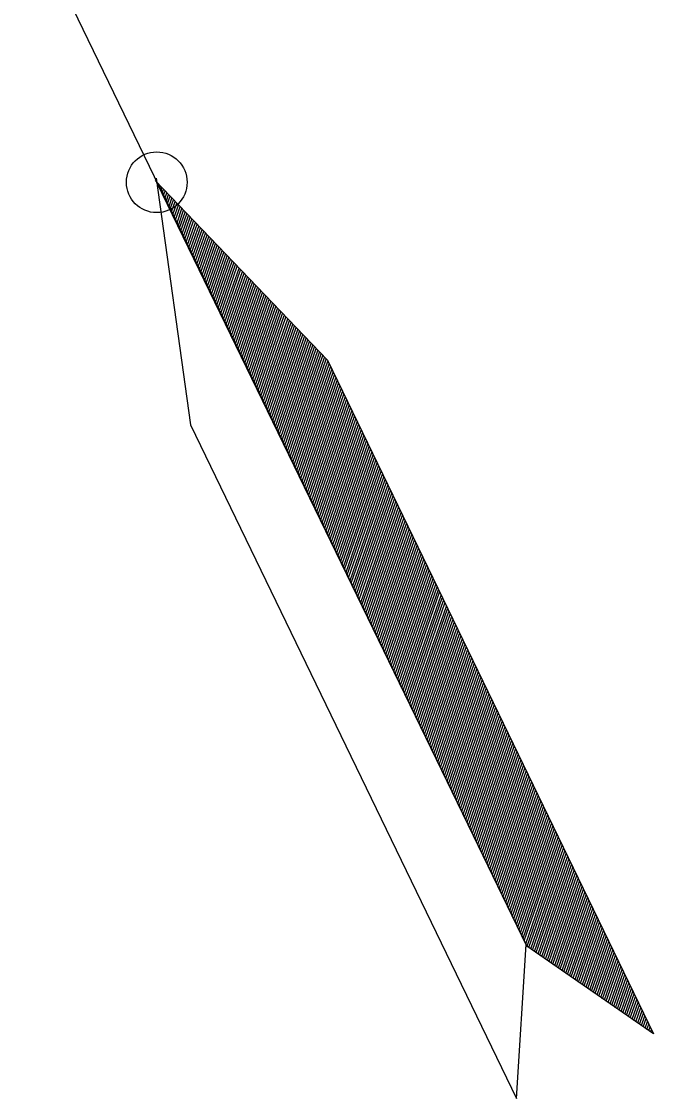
# Model space of a CAD drawing. Extents: x 2356431 to 2371438, y 6972864 to 6982525.
# Drawn here: x 2356741.6 to 2356770.75, y 6974853.19 to 6974902.86 of the extents above; entities that cross this region are included whole.
import ezdxf

# ---------------------------------------------------------------- set-up
doc = ezdxf.new("R2010")
doc.units = 0
doc.header["$LTSCALE"] = 5.6
doc.header["$PDMODE"] = 32
doc.header["$PDSIZE"] = 2.8
doc.layers.add('1', color=7, linetype='Continuous', lineweight=25)

msp = doc.modelspace()

# ---------------------------------------------------------------- linework, layer by layer
at = {"layer": '1'}
for p, q in [((2356741.596, 6974908.362), (2356764.928, 6974860.176)), ((2356747.908, 6974895.354), (2356747.91, 6974895.364)), ((2356747.969, 6974895.227), (2356747.988, 6974895.283)), ((2356748.031, 6974895.1), (2356748.066, 6974895.202)), ((2356748.093, 6974894.973), (2356748.143, 6974895.121)), ((2356748.153, 6974894.845), (2356748.221, 6974895.041)), ((2356748.215, 6974894.721), (2356748.299, 6974894.96)), ((2356748.277, 6974894.592), (2356748.377, 6974894.878)), ((2356748.337, 6974894.466), (2356748.454, 6974894.798)), ((2356748.4, 6974894.339), (2356748.531, 6974894.718)), ((2356748.46, 6974894.212), (2356748.608, 6974894.636)), ((2356748.522, 6974894.084), (2356748.685, 6974894.555)), ((2356748.583, 6974893.958), (2356748.763, 6974894.475)), ((2356748.644, 6974893.831), (2356748.84, 6974894.394)), ((2356748.706, 6974893.705), (2356748.919, 6974894.314)), ((2356748.769, 6974893.577), (2356748.995, 6974894.233)), ((2356748.83, 6974893.45), (2356749.073, 6974894.152)), ((2356748.891, 6974893.323), (2356749.151, 6974894.071)), ((2356748.952, 6974893.197), (2356749.228, 6974893.991)), ((2356749.013, 6974893.071), (2356749.305, 6974893.911)), ((2356749.076, 6974892.942), (2356749.383, 6974893.828)), ((2356749.136, 6974892.816), (2356749.459, 6974893.747)), ((2356749.198, 6974892.688), (2356749.536, 6974893.668)), ((2356749.258, 6974892.562), (2356749.616, 6974893.586)), ((2356749.32, 6974892.435), (2356749.693, 6974893.506)), ((2356749.381, 6974892.308), (2356749.77, 6974893.425)), ((2356749.443, 6974892.182), (2356749.847, 6974893.344)), ((2356749.505, 6974892.055), (2356749.925, 6974893.263)), ((2356749.566, 6974891.928), (2356750.002, 6974893.182)), ((2356749.627, 6974891.801), (2356750.079, 6974893.102)), ((2356749.689, 6974891.674), (2356750.156, 6974893.022)), ((2356749.75, 6974891.546), (2356750.235, 6974892.94)), ((2356749.811, 6974891.421), (2356750.311, 6974892.859)), ((2356749.872, 6974891.294), (2356750.389, 6974892.78)), ((2356749.935, 6974891.166), (2356750.466, 6974892.698)), ((2356749.996, 6974891.039), (2356750.543, 6974892.618)), ((2356750.055, 6974890.912), (2356750.621, 6974892.537)), ((2356750.119, 6974890.785), (2356750.699, 6974892.456)), ((2356750.179, 6974890.657), (2356750.776, 6974892.375)), ((2356750.241, 6974890.531), (2356750.853, 6974892.294)), ((2356750.303, 6974890.406), (2356750.931, 6974892.214)), ((2356750.363, 6974890.278), (2356751.01, 6974892.134)), ((2356750.426, 6974890.15), (2356751.086, 6974892.051)), ((2356750.487, 6974890.023), (2356751.164, 6974891.972)), ((2356750.548, 6974889.896), (2356751.24, 6974891.891)), ((2356750.611, 6974889.77), (2356751.317, 6974891.81)), ((2356750.671, 6974889.644), (2356751.395, 6974891.73)), ((2356750.732, 6974889.516), (2356751.474, 6974891.648)), ((2356750.794, 6974889.39), (2356751.551, 6974891.568)), ((2356750.854, 6974889.263), (2356751.629, 6974891.487)), ((2356750.916, 6974889.135), (2356751.705, 6974891.405)), ((2356750.978, 6974889.009), (2356751.783, 6974891.326)), ((2356751.038, 6974888.881), (2356751.861, 6974891.245)), ((2356751.102, 6974888.756), (2356751.938, 6974891.163)), ((2356751.162, 6974888.628), (2356752.015, 6974891.083)), ((2356751.223, 6974888.5), (2356752.092, 6974891.001)), ((2356751.285, 6974888.374), (2356752.169, 6974890.921)), ((2356751.346, 6974888.247), (2356752.248, 6974890.841)), ((2356751.407, 6974888.12), (2356752.326, 6974890.76)), ((2356751.47, 6974887.994), (2356752.402, 6974890.679)), ((2356751.531, 6974887.867), (2356752.48, 6974890.598)), ((2356751.593, 6974887.74), (2356752.557, 6974890.518)), ((2356751.654, 6974887.613), (2356752.635, 6974890.436)), ((2356751.715, 6974887.486), (2356752.712, 6974890.357)), ((2356751.777, 6974887.358), (2356752.791, 6974890.275)), ((2356751.838, 6974887.232), (2356752.867, 6974890.195)), ((2356751.899, 6974887.105), (2356752.945, 6974890.113)), ((2356751.961, 6974886.978), (2356753.022, 6974890.032)), ((2356752.022, 6974886.851), (2356753.099, 6974889.952)), ((2356752.084, 6974886.724), (2356753.177, 6974889.871)), ((2356752.145, 6974886.597), (2356753.255, 6974889.791)), ((2356752.206, 6974886.47), (2356753.331, 6974889.71)), ((2356752.268, 6974886.342), (2356753.409, 6974889.629)), ((2356752.329, 6974886.216), (2356753.486, 6974889.549)), ((2356752.391, 6974886.088), (2356753.564, 6974889.466)), ((2356752.451, 6974885.964), (2356753.641, 6974889.388)), ((2356752.512, 6974885.836), (2356753.718, 6974889.306)), ((2356752.575, 6974885.709), (2356753.796, 6974889.225)), ((2356752.635, 6974885.582), (2356753.874, 6974889.144)), ((2356752.696, 6974885.455), (2356753.951, 6974889.064)), ((2356752.759, 6974885.327), (2356754.029, 6974888.983)), ((2356752.82, 6974885.2), (2356754.107, 6974888.902)), ((2356752.881, 6974885.073), (2356754.184, 6974888.822)), ((2356752.942, 6974884.947), (2356754.262, 6974888.741)), ((2356753.005, 6974884.82), (2356754.339, 6974888.66)), ((2356753.064, 6974884.694), (2356754.416, 6974888.578)), ((2356753.128, 6974884.567), (2356754.493, 6974888.499)), ((2356753.188, 6974884.44), (2356754.571, 6974888.417)), ((2356753.251, 6974884.312), (2356754.648, 6974888.336)), ((2356753.312, 6974884.187), (2356754.725, 6974888.256)), ((2356753.372, 6974884.058), (2356754.803, 6974888.175)), ((2356753.434, 6974883.933), (2356754.882, 6974888.094)), ((2356753.496, 6974883.806), (2356754.958, 6974888.014)), ((2356753.558, 6974883.678), (2356755.035, 6974887.933)), ((2356753.619, 6974883.552), (2356755.113, 6974887.854)), ((2356753.68, 6974883.425), (2356755.191, 6974887.771)), ((2356753.741, 6974883.298), (2356755.268, 6974887.69)), ((2356753.803, 6974883.171), (2356755.344, 6974887.61)), ((2356753.864, 6974883.044), (2356755.422, 6974887.529)), ((2356753.926, 6974882.916), (2356755.499, 6974887.449)), ((2356753.988, 6974882.789), (2356755.578, 6974887.369)), ((2356754.049, 6974882.662), (2356755.656, 6974887.287)), ((2356754.109, 6974882.537), (2356755.727, 6974887.189)), ((2356754.171, 6974882.409), (2356755.788, 6974887.063)), ((2356754.231, 6974882.283), (2356755.849, 6974886.937)), ((2356754.294, 6974882.156), (2356755.911, 6974886.809)), ((2356754.355, 6974882.028), (2356755.973, 6974886.682)), ((2356754.417, 6974881.902), (2356756.033, 6974886.556)), ((2356754.478, 6974881.775), (2356756.095, 6974886.428)), ((2356754.539, 6974881.648), (2356756.156, 6974886.303)), ((2356754.601, 6974881.521), (2356756.218, 6974886.176)), ((2356754.662, 6974881.394), (2356756.28, 6974886.049)), ((2356754.723, 6974881.267), (2356756.341, 6974885.922)), ((2356754.785, 6974881.14), (2356756.403, 6974885.795)), ((2356754.847, 6974881.012), (2356756.463, 6974885.667)), ((2356754.908, 6974880.887), (2356756.525, 6974885.54)), ((2356754.969, 6974880.759), (2356756.586, 6974885.416)), ((2356755.03, 6974880.633), (2356756.649, 6974885.288)), ((2356755.092, 6974880.506), (2356756.711, 6974885.162)), ((2356755.153, 6974880.378), (2356756.771, 6974885.034)), ((2356755.214, 6974880.251), (2356756.834, 6974884.907)), ((2356755.277, 6974880.125), (2356756.894, 6974884.781)), ((2356755.337, 6974879.997), (2356756.955, 6974884.653)), ((2356755.399, 6974879.87), (2356757.017, 6974884.528)), ((2356755.46, 6974879.744), (2356757.079, 6974884.399)), ((2356755.521, 6974879.617), (2356757.14, 6974884.272)), ((2356755.584, 6974879.49), (2356757.202, 6974884.146)), ((2356755.644, 6974879.362), (2356757.263, 6974884.018)), ((2356755.706, 6974879.237), (2356757.323, 6974883.892)), ((2356755.767, 6974879.109), (2356757.386, 6974883.765)), ((2356755.828, 6974878.982), (2356757.446, 6974883.638)), ((2356755.889, 6974878.856), (2356757.509, 6974883.512)), ((2356755.952, 6974878.729), (2356757.57, 6974883.384)), ((2356756.013, 6974878.602), (2356757.63, 6974883.257)), ((2356756.074, 6974878.475), (2356757.694, 6974883.13)), ((2356756.135, 6974878.347), (2356757.753, 6974883.003)), ((2356756.198, 6974878.22), (2356757.814, 6974882.877)), ((2356756.259, 6974878.094), (2356757.877, 6974882.75)), ((2356756.32, 6974877.967), (2356757.939, 6974882.624)), ((2356756.382, 6974877.841), (2356758.001, 6974882.497)), ((2356756.443, 6974877.712), (2356758.061, 6974882.369)), ((2356756.503, 6974877.587), (2356758.123, 6974882.243)), ((2356756.566, 6974877.459), (2356758.182, 6974882.116)), ((2356756.626, 6974877.333), (2356758.245, 6974881.989)), ((2356756.688, 6974877.207), (2356758.308, 6974881.863)), ((2356756.75, 6974877.079), (2356758.367, 6974881.736)), ((2356756.81, 6974876.952), (2356758.431, 6974881.609)), ((2356756.873, 6974876.825), (2356758.491, 6974881.482)), ((2356756.934, 6974876.698), (2356758.553, 6974881.356)), ((2356756.995, 6974876.57), (2356758.614, 6974881.229)), ((2356757.056, 6974876.445), (2356758.675, 6974881.101)), ((2356757.118, 6974876.317), (2356758.737, 6974880.976)), ((2356757.18, 6974876.191), (2356758.798, 6974880.847)), ((2356757.242, 6974876.064), (2356758.86, 6974880.721)), ((2356757.302, 6974875.938), (2356758.921, 6974880.594)), ((2356757.364, 6974875.81), (2356758.982, 6974880.467)), ((2356757.425, 6974875.682), (2356759.044, 6974880.34)), ((2356757.486, 6974875.557), (2356759.104, 6974880.214)), ((2356757.548, 6974875.43), (2356759.167, 6974880.087)), ((2356757.609, 6974875.303), (2356759.229, 6974879.959)), ((2356757.67, 6974875.176), (2356759.29, 6974879.833)), ((2356757.732, 6974875.049), (2356759.35, 6974879.705)), ((2356757.794, 6974874.921), (2356759.414, 6974879.579)), ((2356757.855, 6974874.794), (2356759.474, 6974879.452)), ((2356757.916, 6974874.668), (2356759.535, 6974879.326)), ((2356757.977, 6974874.541), (2356759.597, 6974879.198)), ((2356758.039, 6974874.414), (2356759.659, 6974879.071)), ((2356758.1, 6974874.287), (2356759.72, 6974878.946)), ((2356758.162, 6974874.16), (2356759.78, 6974878.818)), ((2356758.223, 6974874.034), (2356759.842, 6974878.691)), ((2356758.284, 6974873.907), (2356759.903, 6974878.564)), ((2356758.346, 6974873.779), (2356759.966, 6974878.438)), ((2356758.407, 6974873.652), (2356760.026, 6974878.311)), ((2356758.468, 6974873.526), (2356760.089, 6974878.184)), ((2356758.529, 6974873.398), (2356760.15, 6974878.058)), ((2356758.592, 6974873.271), (2356760.211, 6974877.93)), ((2356758.653, 6974873.144), (2356760.273, 6974877.803)), ((2356758.714, 6974873.017), (2356760.334, 6974877.677)), ((2356758.776, 6974872.89), (2356760.396, 6974877.549)), ((2356758.837, 6974872.764), (2356760.457, 6974877.423)), ((2356758.899, 6974872.636), (2356760.518, 6974877.296)), ((2356758.96, 6974872.51), (2356760.58, 6974877.169)), ((2356759.021, 6974872.383), (2356760.641, 6974877.042)), ((2356759.084, 6974872.257), (2356760.703, 6974876.915)), ((2356759.144, 6974872.129), (2356760.764, 6974876.788)), ((2356759.206, 6974872.004), (2356760.825, 6974876.662)), ((2356759.267, 6974871.877), (2356760.886, 6974876.535)), ((2356759.328, 6974871.749), (2356760.948, 6974876.408)), ((2356759.391, 6974871.622), (2356761.009, 6974876.281)), ((2356759.452, 6974871.495), (2356761.07, 6974876.155)), ((2356759.512, 6974871.368), (2356761.132, 6974876.027)), ((2356759.575, 6974871.241), (2356761.194, 6974875.9)), ((2356759.636, 6974871.114), (2356761.255, 6974875.773)), ((2356759.697, 6974870.986), (2356761.316, 6974875.646)), ((2356759.758, 6974870.861), (2356761.377, 6974875.521)), ((2356759.819, 6974870.733), (2356761.44, 6974875.393)), ((2356759.881, 6974870.608), (2356761.5, 6974875.266)), ((2356759.943, 6974870.48), (2356761.562, 6974875.14)), ((2356760.003, 6974870.352), (2356761.623, 6974875.012)), ((2356760.065, 6974870.226), (2356761.685, 6974874.887)), ((2356760.127, 6974870.099), (2356761.746, 6974874.759)), ((2356760.188, 6974869.972), (2356761.808, 6974874.633)), ((2356760.25, 6974869.845), (2356761.869, 6974874.505)), ((2356760.311, 6974869.719), (2356761.931, 6974874.379)), ((2356760.373, 6974869.591), (2356761.992, 6974874.251)), ((2356760.434, 6974869.464), (2356762.053, 6974874.124)), ((2356760.496, 6974869.337), (2356762.116, 6974873.998)), ((2356760.557, 6974869.211), (2356762.176, 6974873.872)), ((2356760.617, 6974869.083), (2356762.238, 6974873.744)), ((2356760.678, 6974868.958), (2356762.3, 6974873.617)), ((2356760.741, 6974868.83), (2356762.36, 6974873.489)), ((2356760.802, 6974868.703), (2356762.421, 6974873.364)), ((2356760.863, 6974868.576), (2356762.483, 6974873.235)), ((2356760.925, 6974868.448), (2356762.544, 6974873.11)), ((2356760.986, 6974868.322), (2356762.605, 6974872.983)), ((2356761.048, 6974868.195), (2356762.667, 6974872.856)), ((2356761.108, 6974868.069), (2356762.731, 6974872.729)), ((2356761.17, 6974867.941), (2356762.792, 6974872.602)), ((2356761.232, 6974867.814), (2356762.852, 6974872.478)), ((2356761.293, 6974867.686), (2356762.914, 6974872.349)), ((2356761.355, 6974867.56), (2356762.976, 6974872.223)), ((2356761.415, 6974867.434), (2356763.036, 6974872.095)), ((2356761.476, 6974867.308), (2356763.099, 6974871.968)), ((2356761.538, 6974867.18), (2356763.159, 6974871.841)), ((2356761.6, 6974867.052), (2356763.221, 6974871.715)), ((2356761.661, 6974866.926), (2356763.283, 6974871.588)), ((2356761.723, 6974866.798), (2356763.343, 6974871.461)), ((2356761.784, 6974866.672), (2356763.404, 6974871.335)), ((2356761.846, 6974866.546), (2356763.467, 6974871.207)), ((2356761.908, 6974866.42), (2356763.528, 6974871.08)), ((2356761.968, 6974866.291), (2356763.588, 6974870.954)), ((2356762.031, 6974866.164), (2356763.651, 6974870.826)), ((2356762.092, 6974866.037), (2356763.713, 6974870.699)), ((2356762.153, 6974865.911), (2356763.773, 6974870.573)), ((2356762.215, 6974865.783), (2356763.835, 6974870.446)), ((2356762.276, 6974865.657), (2356763.895, 6974870.319)), ((2356762.337, 6974865.531), (2356763.958, 6974870.193)), ((2356762.398, 6974865.403), (2356764.019, 6974870.065)), ((2356762.46, 6974865.277), (2356764.081, 6974869.939)), ((2356762.522, 6974865.149), (2356764.142, 6974869.812)), ((2356762.583, 6974865.022), (2356764.203, 6974869.685)), ((2356762.646, 6974864.896), (2356764.265, 6974869.558)), ((2356762.704, 6974864.769), (2356764.326, 6974869.431)), ((2356762.768, 6974864.642), (2356764.387, 6974869.304)), ((2356762.828, 6974864.515), (2356764.45, 6974869.177)), ((2356762.891, 6974864.388), (2356764.511, 6974869.05)), ((2356762.952, 6974864.261), (2356764.572, 6974868.924)), ((2356763.012, 6974864.134), (2356764.633, 6974868.796)), ((2356763.074, 6974864.006), (2356764.696, 6974868.67)), ((2356763.134, 6974863.881), (2356764.756, 6974868.543)), ((2356763.197, 6974863.754), (2356764.818, 6974868.416)), ((2356763.257, 6974863.627), (2356764.88, 6974868.289)), ((2356763.32, 6974863.499), (2356764.94, 6974868.164)), ((2356763.382, 6974863.373), (2356765.003, 6974868.035)), ((2356763.443, 6974863.245), (2356765.063, 6974867.909)), ((2356763.503, 6974863.12), (2356765.124, 6974867.783)), ((2356763.565, 6974862.992), (2356765.186, 6974867.655)), ((2356763.627, 6974862.864), (2356765.247, 6974867.528)), ((2356763.689, 6974862.738), (2356765.309, 6974867.401)), ((2356763.749, 6974862.611), (2356765.371, 6974867.275)), ((2356763.81, 6974862.484), (2356765.431, 6974867.147)), ((2356763.873, 6974862.357), (2356765.493, 6974867.02)), ((2356763.933, 6974862.23), (2356765.554, 6974866.894)), ((2356763.995, 6974862.104), (2356765.616, 6974866.766)), ((2356764.057, 6974861.978), (2356765.676, 6974866.641)), ((2356764.117, 6974861.849), (2356765.74, 6974866.514)), ((2356764.18, 6974861.723), (2356765.801, 6974866.387)), ((2356764.241, 6974861.595), (2356765.863, 6974866.26)), ((2356764.301, 6974861.469), (2356765.922, 6974866.133)), ((2356764.364, 6974861.343), (2356765.985, 6974866.006)), ((2356764.424, 6974861.214), (2356766.046, 6974865.878)), ((2356764.487, 6974861.088), (2356766.107, 6974865.753)), ((2356764.548, 6974860.962), (2356766.17, 6974865.626)), ((2356764.609, 6974860.834), (2356766.231, 6974865.498)), ((2356764.671, 6974860.707), (2356766.292, 6974865.373)), ((2356764.732, 6974860.581), (2356766.353, 6974865.245)), ((2356764.792, 6974860.452), (2356766.415, 6974865.118)), ((2356764.854, 6974860.328), (2356766.475, 6974864.993)), ((2356764.92, 6974860.211), (2356766.537, 6974864.865)), ((2356765.005, 6974860.151), (2356766.599, 6974864.737)), ((2356765.089, 6974860.092), (2356766.661, 6974864.61)), ((2356765.175, 6974860.034), (2356766.722, 6974864.484)), ((2356765.259, 6974859.974), (2356766.783, 6974864.356)), ((2356765.344, 6974859.915), (2356766.845, 6974864.23)), ((2356765.43, 6974859.856), (2356766.906, 6974864.103)), ((2356765.514, 6974859.797), (2356766.966, 6974863.977)), ((2356765.599, 6974859.739), (2356767.029, 6974863.851)), ((2356765.684, 6974859.68), (2356767.09, 6974863.723)), ((2356765.769, 6974859.62), (2356767.151, 6974863.596)), ((2356765.854, 6974859.562), (2356767.213, 6974863.468)), ((2356765.94, 6974859.503), (2356767.274, 6974863.342)), ((2356766.025, 6974859.443), (2356767.336, 6974863.216)), ((2356766.111, 6974859.383), (2356767.397, 6974863.089)), ((2356766.194, 6974859.324), (2356767.458, 6974862.961)), ((2356766.279, 6974859.267), (2356767.521, 6974862.835)), ((2356766.365, 6974859.207), (2356767.582, 6974862.707)), ((2356766.448, 6974859.149), (2356767.642, 6974862.58)), ((2356766.535, 6974859.089), (2356767.705, 6974862.454)), ((2356766.62, 6974859.03), (2356767.765, 6974862.329)), ((2356766.704, 6974858.972), (2356767.827, 6974862.201)), ((2356766.789, 6974858.912), (2356767.889, 6974862.074)), ((2356766.874, 6974858.853), (2356767.95, 6974861.946)), ((2356766.959, 6974858.795), (2356768.013, 6974861.82)), ((2356767.046, 6974858.735), (2356768.073, 6974861.694)), ((2356767.13, 6974858.676), (2356768.134, 6974861.566)), ((2356767.215, 6974858.617), (2356768.196, 6974861.44)), ((2356767.299, 6974858.558), (2356768.257, 6974861.313)), ((2356767.384, 6974858.5), (2356768.318, 6974861.186)), ((2356767.47, 6974858.44), (2356768.38, 6974861.059)), ((2356767.555, 6974858.381), (2356768.441, 6974860.931)), ((2356767.641, 6974858.323), (2356768.502, 6974860.805)), ((2356767.724, 6974858.263), (2356768.564, 6974860.68)), ((2356767.81, 6974858.204), (2356768.625, 6974860.552)), ((2356767.894, 6974858.145), (2356768.687, 6974860.424)), ((2356767.98, 6974858.087), (2356768.749, 6974860.298)), ((2356768.066, 6974858.027), (2356768.81, 6974860.173)), ((2356768.15, 6974857.969), (2356768.872, 6974860.044)), ((2356768.234, 6974857.909), (2356768.932, 6974859.916)), ((2356768.319, 6974857.85), (2356768.994, 6974859.791)), ((2356768.404, 6974857.791), (2356769.055, 6974859.664)), ((2356768.489, 6974857.733), (2356769.116, 6974859.537)), ((2356768.575, 6974857.673), (2356769.18, 6974859.409)), ((2356768.66, 6974857.614), (2356769.24, 6974859.283)), ((2356768.745, 6974857.555), (2356769.302, 6974859.157)), ((2356768.829, 6974857.496), (2356769.363, 6974859.029)), ((2356768.914, 6974857.439), (2356769.425, 6974858.904)), ((2356769, 6974857.377), (2356769.485, 6974858.775)), ((2356769.086, 6974857.319), (2356769.548, 6974858.649)), ((2356769.17, 6974857.26), (2356769.608, 6974858.521)), ((2356769.255, 6974857.201), (2356769.67, 6974858.395)), ((2356769.339, 6974857.143), (2356769.732, 6974858.268)), ((2356769.426, 6974857.083), (2356769.793, 6974858.141)), ((2356769.51, 6974857.024), (2356769.854, 6974858.014)), ((2356769.596, 6974856.965), (2356769.916, 6974857.888)), ((2356769.68, 6974856.907), (2356769.977, 6974857.76)), ((2356769.766, 6974856.847), (2356770.039, 6974857.634)), ((2356769.85, 6974856.788), (2356770.1, 6974857.508)), ((2356769.935, 6974856.73), (2356770.16, 6974857.38)), ((2356770.021, 6974856.671), (2356770.222, 6974857.254)), ((2356770.107, 6974856.611), (2356770.285, 6974857.126)), ((2356770.191, 6974856.552), (2356770.346, 6974856.999)), ((2356770.275, 6974856.494), (2356770.408, 6974856.874)), ((2356770.36, 6974856.435), (2356770.468, 6974856.746)), ((2356770.444, 6974856.376), (2356770.532, 6974856.619)), ((2356770.532, 6974856.317), (2356770.592, 6974856.493)), ((2356770.616, 6974856.257), (2356770.652, 6974856.365)), ((2356770.7, 6974856.198), (2356770.714, 6974856.239))]:
    msp.add_line(p, q, dxfattribs=at)
for points in [[(2356747.764, 6974895.518), (2356755.706, 6974887.235), (2356770.75, 6974856.164), (2356764.908, 6974860.218), (2356747.895, 6974895.381)], [(2356747.813, 6974895.628), (2356749.386, 6974884.26), (2356764.43, 6974853.19), (2356764.872, 6974860.289), (2356747.838, 6974895.441)]]:
    msp.add_lwpolyline(points, close=True, dxfattribs=at)
msp.add_point((2356747.834, 6974895.444), dxfattribs=at)

doc.saveas('drawing.dxf')
